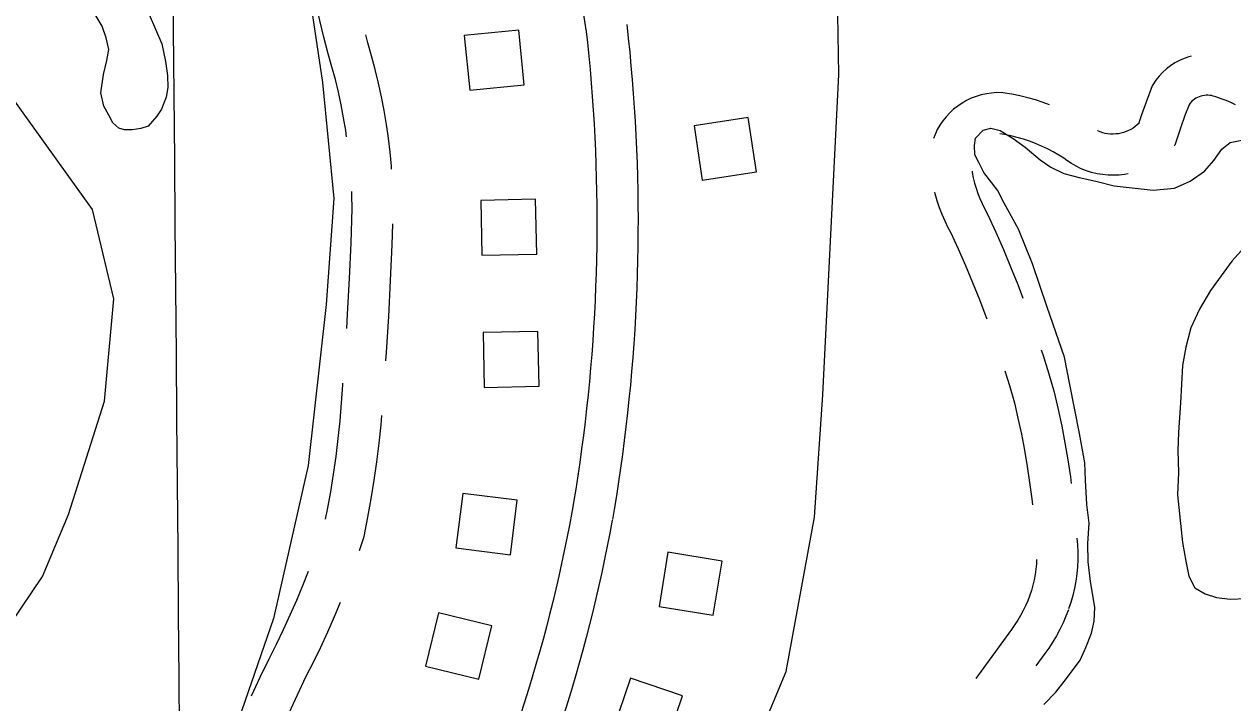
# Model space of a CAD drawing. Extents: x 3568792 to 3606828, y 529143 to 554785.
# Drawn here: x 3586755 to 3587636, y 539947 to 540442 of the extents above; entities that cross this region are included whole.
import ezdxf

# ---------------------------------------------------------------- set-up
doc = ezdxf.new("R2010")
doc.units = 0
for name, color, linetype in [('V-BLDG-OTLN', 7, 'Continuous'), ('V-GRID-MAJR', 7, 'Continuous'), ('V-ROAD-CNTR', 7, 'Continuous'), ('V-SITE-OTLN', 7, 'Continuous'), ('V-TOPO-SHOR', 7, 'Continuous')]:
    doc.layers.add(name, color=color, linetype=linetype)

msp = doc.modelspace()

# ---------------------------------------------------------------- linework, layer by layer
at = {"layer": 'V-BLDG-OTLN'}
for points in [[(3587119.69, 540398.12), (3587115.75, 540437.92), (3587075.94, 540433.98), (3587079.89, 540394.17)], [(3587243.4, 540368.2), (3587249.37, 540328.65), (3587288.92, 540334.62), (3587282.95, 540374.17)], [(3587128.84, 540274.68), (3587127.94, 540314.67), (3587087.95, 540313.76), (3587088.85, 540273.77)], [(3587130.51, 540178.28), (3587129.61, 540218.27), (3587089.62, 540217.37), (3587090.52, 540177.38)], [(3587109.55, 540055.43), (3587114.47, 540095.13), (3587074.78, 540100.05), (3587069.86, 540060.35)], [(3587224.35, 540057.18), (3587217.96, 540017.69), (3587257.44, 540011.3), (3587263.84, 540050.78)], [(3587086.66, 539964.75), (3587096.1, 540003.62), (3587057.23, 540013.06), (3587047.79, 539974.19)], [(3587197.08, 539965.38), (3587184.19, 539927.51), (3587222.06, 539914.62), (3587234.94, 539952.49)]]:
    msp.add_lwpolyline(points, close=True, dxfattribs=at)
at = {"layer": 'V-GRID-MAJR'}
msp.add_spline([(3586912.77, 534664.87), (3586861.67, 540722.2), (3586810.54, 546783.01), (3586759.41, 552843.82), (3586759.38, 552847.27)], degree=3, dxfattribs=at)
at = {"layer": 'V-ROAD-CNTR'}
for points in [[(3587144.88, 540565.95), (3587164.64, 540438.23)], [(3586990.16, 540360.19), (3586989.52, 540364.69), (3586987.95, 540374.08), (3586986.17, 540383.45), (3586984.17, 540392.76), (3586981.95, 540402.03), (3586979.51, 540411.24), (3586976.76, 540420.73), (3586973.57, 540432.83), (3586970.61, 540444.96), (3586967.89, 540457.15), (3586967.8, 540457.59)], [(3587164.56, 540438.89), (3587165.65, 540428.98), (3587166.65, 540419.13), (3587167.58, 540409.27), (3587168.43, 540399.4), (3587169.2, 540389.52), (3587169.89, 540379.64), (3587170.5, 540369.76), (3587171.03, 540359.87), (3587171.49, 540349.97), (3587171.86, 540340.08), (3587172.16, 540330.18), (3587172.37, 540320.27), (3587172.51, 540310.37), (3587172.57, 540300.46), (3587172.55, 540290.56), (3587172.45, 540280.66), (3587172.27, 540270.75), (3587172.01, 540260.85), (3587171.68, 540250.95), (3587171.26, 540241.06), (3587170.77, 540231.16), (3587170.19, 540221.28), (3587169.54, 540211.39), (3587168.81, 540201.51), (3587168, 540191.64), (3587167.11, 540181.78), (3587166.15, 540171.92), (3587165.1, 540162.07), (3587163.97, 540152.23), (3587162.77, 540142.4), (3587161.49, 540132.58), (3587160.13, 540122.77), (3587158.69, 540112.97), (3587157.18, 540103.18), (3587155.58, 540093.4), (3587154.32, 540086.02)], [(3587194.38, 540442.17), (3587195.48, 540432.15), (3587196.51, 540422.05), (3587197.46, 540411.96), (3587198.33, 540401.85), (3587199.12, 540391.73), (3587199.82, 540381.61), (3587200.45, 540371.49), (3587201, 540361.36), (3587201.46, 540351.23), (3587201.84, 540341.09), (3587202.15, 540330.95), (3587202.37, 540320.81), (3587202.51, 540310.67), (3587202.57, 540300.52), (3587202.55, 540290.38), (3587202.45, 540280.24), (3587202.26, 540270.09), (3587202, 540259.95), (3587201.66, 540249.81), (3587201.23, 540239.68), (3587200.72, 540229.55), (3587200.14, 540219.42), (3587199.47, 540209.3), (3587198.72, 540199.18), (3587197.89, 540189.07), (3587196.98, 540178.97), (3587195.99, 540168.87), (3587194.92, 540158.78), (3587193.77, 540148.71), (3587192.53, 540138.64), (3587191.22, 540128.58), (3587189.83, 540118.53), (3587188.36, 540108.49), (3587186.8, 540098.47), (3587185.17, 540088.46), (3587183.9, 540080.98)], [(3587022.94, 540336.59), (3587022.78, 540338.79), (3587021.81, 540348.98), (3587020.61, 540359.13), (3587019.17, 540369.26), (3587017.49, 540379.36), (3587015.57, 540389.41), (3587013.42, 540399.41), (3587011.04, 540409.36), (3587008.42, 540419.25), (3587005.68, 540428.74), (3587004.13, 540434.61)], [(3587605.87, 540419.05), (3587604.19, 540418.62), (3587600.63, 540417.39), (3587597.18, 540415.87), (3587593.85, 540414.07), (3587590.69, 540412.01), (3587587.72, 540409.7), (3587584.93, 540407.15), (3587582.37, 540404.39), (3587580.04, 540401.42), (3587577.39, 540397.41), (3587573.11, 540386.21), (3587569.59, 540376.33), (3587567.36, 540369.61), (3587567.9, 540370.19), (3587566.49, 540368.88), (3587565, 540367.66), (3587563.42, 540366.56), (3587561.78, 540365.57), (3587560.06, 540364.7), (3587558.29, 540363.95), (3587556.47, 540363.33), (3587554.61, 540362.84), (3587552.72, 540362.48), (3587550.81, 540362.25), (3587548.89, 540362.16), (3587546.97, 540362.21), (3587545.06, 540362.39), (3587543.16, 540362.7), (3587541.29, 540363.15), (3587539.45, 540363.73), (3587537.67, 540364.44), (3587537.46, 540364.54)], [(3587502.41, 540383.56), (3587498.01, 540385.21), (3587492.4, 540387.07), (3587486.71, 540388.71), (3587480.96, 540390.11), (3587475.17, 540391.29), (3587468.48, 540392.37), (3587464.06, 540392.4), (3587460.26, 540392.13), (3587456.48, 540391.59), (3587452.75, 540390.76), (3587449.1, 540389.65), (3587445.53, 540388.27), (3587442.09, 540386.64), (3587438.77, 540384.74), (3587435.6, 540382.6), (3587432.61, 540380.24), (3587429.8, 540377.65), (3587427.2, 540374.86), (3587424.8, 540371.89), (3587422.65, 540368.74), (3587420.72, 540365.44), (3587419.06, 540362), (3587417.89, 540359.05)], [(3587638.09, 540383.4), (3587634.72, 540385.11), (3587631.27, 540386.64), (3587627.76, 540388), (3587623.79, 540389.3), (3587621.93, 540389.92), (3587620.67, 540390.23), (3587619.36, 540390.44), (3587618.03, 540390.54), (3587616.72, 540390.53), (3587615.41, 540390.42), (3587614.11, 540390.19), (3587612.83, 540389.87), (3587611.58, 540389.43), (3587610.38, 540388.9), (3587609.22, 540388.28), (3587608.12, 540387.56), (3587607.07, 540386.75), (3587606.1, 540385.86), (3587605.21, 540384.89), (3587604.39, 540383.85), (3587604.23, 540383.62), (3587601.26, 540375.82), (3587597.96, 540366.56), (3587593.78, 540353.99), (3587593.37, 540353.55)], [(3587559.8, 540333.28), (3587557.29, 540332.81), (3587553.28, 540332.33), (3587549.24, 540332.14), (3587545.19, 540332.24), (3587541.17, 540332.62), (3587537.19, 540333.29), (3587533.25, 540334.23), (3587529.4, 540335.45), (3587525.64, 540336.94), (3587521.99, 540338.69), (3587518.48, 540340.69), (3587515.12, 540342.93), (3587512.94, 540344.63), (3587509.32, 540346.9), (3587505.23, 540349.24), (3587501.04, 540351.41), (3587496.77, 540353.43), (3587492.43, 540355.26), (3587488.01, 540356.92), (3587483.53, 540358.41), (3587479, 540359.71), (3587474.42, 540360.83), (3587469.79, 540361.77), (3587466.35, 540362.32)], [(3587446.1, 540335.08), (3587446.22, 540334.28), (3587446.98, 540330.38), (3587447.91, 540326.5), (3587449.01, 540322.67), (3587450.28, 540318.9), (3587451.72, 540315.18), (3587453.32, 540311.54), (3587455.08, 540307.96), (3587457.42, 540303.69), (3587463.33, 540290.75), (3587468.87, 540278.11), (3587474.2, 540265.39), (3587479.33, 540252.58), (3587483.2, 540242.47)], [(3586990.25, 540220.49), (3586990.91, 540230.96), (3586992.28, 540256.75), (3586993.4, 540282.56), (3586994.24, 540308.02), (3586994.02, 540317.28), (3586993.87, 540320.38)], [(3587418.68, 540319.74), (3587418.9, 540318.83), (3587420.37, 540313.73), (3587422.06, 540308.7), (3587423.98, 540303.74), (3587426.12, 540298.87), (3587428.46, 540294.11), (3587430.59, 540290.23), (3587435.95, 540278.5), (3587441.29, 540266.3), (3587446.44, 540254.01), (3587451.4, 540241.64), (3587456.16, 540229.19), (3587456.81, 540227.42)], [(3587018.75, 540196.78), (3587019.21, 540203.14), (3587020.86, 540229.21), (3587022.25, 540255.31), (3587023.38, 540281.41), (3587023.88, 540296.64)], [(3587496.47, 540204.75), (3587497.84, 540200.6), (3587501.95, 540187.43), (3587505.96, 540173.88), (3587508.84, 540161.42), (3587511.42, 540149.2), (3587513.76, 540136.94), (3587515.88, 540124.64), (3587517.76, 540112.29), (3587518.42, 540107.36)], [(3587469.84, 540189.61), (3587473.25, 540178.71), (3587476.93, 540166.25), (3587479.54, 540154.94), (3587482.01, 540143.28), (3587484.25, 540131.58), (3587486.26, 540119.84), (3587488.06, 540108.06), (3587489.63, 540096.25), (3587490.13, 540091.87)], [(3586974.88, 540081.46), (3586976.26, 540088.45), (3586978.56, 540101.3), (3586980.62, 540114.2), (3586982.45, 540127.13), (3586984.04, 540140.09), (3586985.39, 540153.08), (3586986.5, 540166.09), (3586987.39, 540179.3), (3586987.49, 540180.58)], [(3586999.55, 540058.42), (3587002.95, 540068.79), (3587005.74, 540082.89), (3587008.14, 540096.29), (3587010.29, 540109.73), (3587012.19, 540123.2), (3587013.85, 540136.71), (3587015.26, 540150.25), (3587015.83, 540156.88)], [(3587154.37, 540086.27), (3587152.6, 540076.87), (3587150.77, 540067.54), (3587148.86, 540058.23), (3587146.87, 540048.94), (3587144.81, 540039.66), (3587142.66, 540030.4), (3587140.44, 540021.15), (3587138.15, 540011.93), (3587135.78, 540002.73), (3587133.33, 539993.54), (3587130.8, 539984.38), (3587128.2, 539975.24), (3587125.52, 539966.12), (3587122.77, 539957.02), (3587119.95, 539947.94), (3587117.04, 539938.89)], [(3587183.85, 540080.73), (3587182.06, 540071.21), (3587180.18, 540061.64), (3587178.22, 540052.08), (3587176.18, 540042.54), (3587174.06, 540033.02), (3587171.86, 540023.52), (3587169.59, 540014.03), (3587167.23, 540004.56), (3587164.8, 539995.12), (3587162.28, 539985.69), (3587159.69, 539976.29), (3587157.02, 539966.91), (3587154.28, 539957.55), (3587151.45, 539948.21), (3587148.55, 539938.9)], [(3587522.56, 540067.58), (3587522.94, 540062.51), (3587523.14, 540057.27), (3587523.11, 540051.97), (3587522.85, 540046.67), (3587522.35, 540041.39), (3587521.62, 540036.13), (3587520.65, 540030.92), (3587519.45, 540025.75), (3587518.02, 540020.64), (3587516.48, 540015.92)], [(3587493.08, 540052.01), (3587492.92, 540048.83), (3587492.55, 540044.88), (3587492, 540040.95), (3587491.27, 540037.04), (3587490.38, 540033.18), (3587489.31, 540029.35), (3587487.97, 540025.26)], [(3586920.9, 539952.57), (3586927.17, 539966.09), (3586933.67, 539979.54), (3586939.09, 539990.25), (3586944.19, 540000.8), (3586949.08, 540011.45), (3586953.77, 540022.2), (3586958.25, 540033.02), (3586962.37, 540043.52)], [(3587488.19, 540025.89), (3587486.67, 540021.86), (3587485.1, 540018.21), (3587483.38, 540014.64), (3587481.49, 540011.14), (3587479.45, 540007.74), (3587477.27, 540004.42), (3587474.73, 540000.93), (3587448.85, 539965.13)], [(3586943.74, 539930.16), (3586948.2, 539940.14), (3586954.29, 539953.25), (3586960.56, 539966.24), (3586965.99, 539976.95), (3586971.33, 539988.02), (3586976.46, 539999.19), (3586981.38, 540010.45), (3586985.7, 540020.9)], [(3587516.25, 540015.29), (3587514.5, 540010.64), (3587512.41, 540005.77), (3587510.1, 540000.99), (3587507.58, 539996.32), (3587504.86, 539991.77), (3587501.94, 539987.34), (3587499.03, 539983.33), (3587492.51, 539974.32)]]:
    msp.add_lwpolyline(points, dxfattribs=at)
at = {"layer": 'V-SITE-OTLN'}
for points in [[(3586098.34, 539342.7), (3586182.84, 539431.17), (3586309.36, 539550.74), (3586461.08, 539687.86), (3586707.6, 539949.23), (3586768.61, 540039.49), (3586787.36, 540084.82), (3586813.67, 540167.36), (3586820.47, 540241.94), (3586804.98, 540307.21), (3586742.83, 540394.03), (3586723.78, 540412.33), (3586717.04, 540585.35)], [(3586960.13, 540483), (3586972.54, 540399.8)], [(3587239.11, 539298.1), (3587289.52, 539380.19), (3587334.53, 539477.44), (3587356.51, 539550.58), (3587344.28, 539607.34), (3587329.52, 539626.44), (3587322.15, 539635.99), (3587275.02, 539654.07), (3587232.93, 539728.3), (3587233.92, 539786.72), (3587310.56, 539970.15), (3587331.33, 540082.9), (3587337.35, 540172.12), (3587348.87, 540405.67), (3587347.98, 540464.12)], [(3586972.54, 540399.8), (3586980.79, 540315.28), (3586975.32, 540237.92), (3586962.25, 540120.57), (3586936.84, 540008.96), (3586897.55, 539894.82), (3586860.23, 539815.23), (3586796.76, 539743), (3586722.15, 539666.81), (3586626.47, 539571.62), (3586388.64, 539332.22)]]:
    msp.add_lwpolyline(points, dxfattribs=at)
at = {"layer": 'V-TOPO-SHOR'}
for points in [[(3586846.14, 540449.28), (3586855.6, 540428.02), (3586858.08, 540415.22), (3586859.62, 540404.88), (3586859.96, 540396.05), (3586858.62, 540389.2), (3586855.28, 540380.42), (3586851.76, 540375.33), (3586845.5, 540368.07), (3586840.08, 540366.2), (3586833.93, 540365.32), (3586828.28, 540365.17), (3586824.13, 540366.47), (3586819.78, 540370.47), (3586816.93, 540375.92), (3586813.12, 540382.6), (3586811.07, 540392.21), (3586813.01, 540405.67), (3586815.4, 540415.94), (3586816.75, 540423.77), (3586814.94, 540432.39), (3586811.89, 540440.78), (3586805.45, 540451.93)], [(3587498.49, 539946.19), (3587507.14, 539955.19), (3587514.82, 539965.19), (3587524.85, 539978.42), (3587528.93, 539987.83), (3587533.03, 539998.22), (3587535.14, 540007.01), (3587535.64, 540017.14), (3587532.36, 540035.82), (3587530.64, 540050.23), (3587530.54, 540063.63), (3587531.44, 540078.32), (3587529.71, 540092.07), (3587528.7, 540109.74), (3587528.26, 540122.49), (3587524.38, 540143.8), (3587517.46, 540179.54), (3587513.55, 540199.55), (3587500.77, 540236.04), (3587490.19, 540267.59), (3587479.83, 540292.93), (3587469.37, 540311.73), (3587464.62, 540321.29), (3587454.71, 540334.21), (3587450.91, 540341.46), (3587448.06, 540347.07), (3587447.85, 540353.93), (3587448.6, 540359.15), (3587454.25, 540364.94), (3587459.83, 540366.48), (3587466.66, 540364.73), (3587476.04, 540359.01), (3587484.76, 540352.65), (3587495.72, 540343.32), (3587503.47, 540337.96), (3587512.87, 540333.55), (3587524.26, 540330.42), (3587536.31, 540327.93), (3587549.65, 540324.44), (3587578.03, 540321.34), (3587593.74, 540322.71), (3587604.94, 540327.75), (3587615.52, 540335.09), (3587622.19, 540342.82), (3587628.21, 540351.21), (3587634.18, 540356.02), (3587642.7, 540357.83)], [(3587646.98, 540282.27), (3587635.33, 540269.39), (3587619.93, 540248.08), (3587611.86, 540234.49), (3587605.42, 540220.87), (3587601.92, 540206.88), (3587599.4, 540193.52), (3587597.96, 540166.09), (3587596.62, 540144.55), (3587596.07, 540131.48)], [(3587596.07, 540131.48), (3587596.45, 540115.46), (3587595.85, 540099.13), (3587599.51, 540064.43), (3587601.89, 540050.66), (3587604, 540039.84), (3587608.43, 540031.27)], [(3587608.43, 540031.27), (3587615.87, 540026.89), (3587624.32, 540024.13), (3587634.11, 540022.99), (3587646.21, 540023.44)]]:
    msp.add_lwpolyline(points, dxfattribs=at)

doc.saveas('drawing.dxf')
